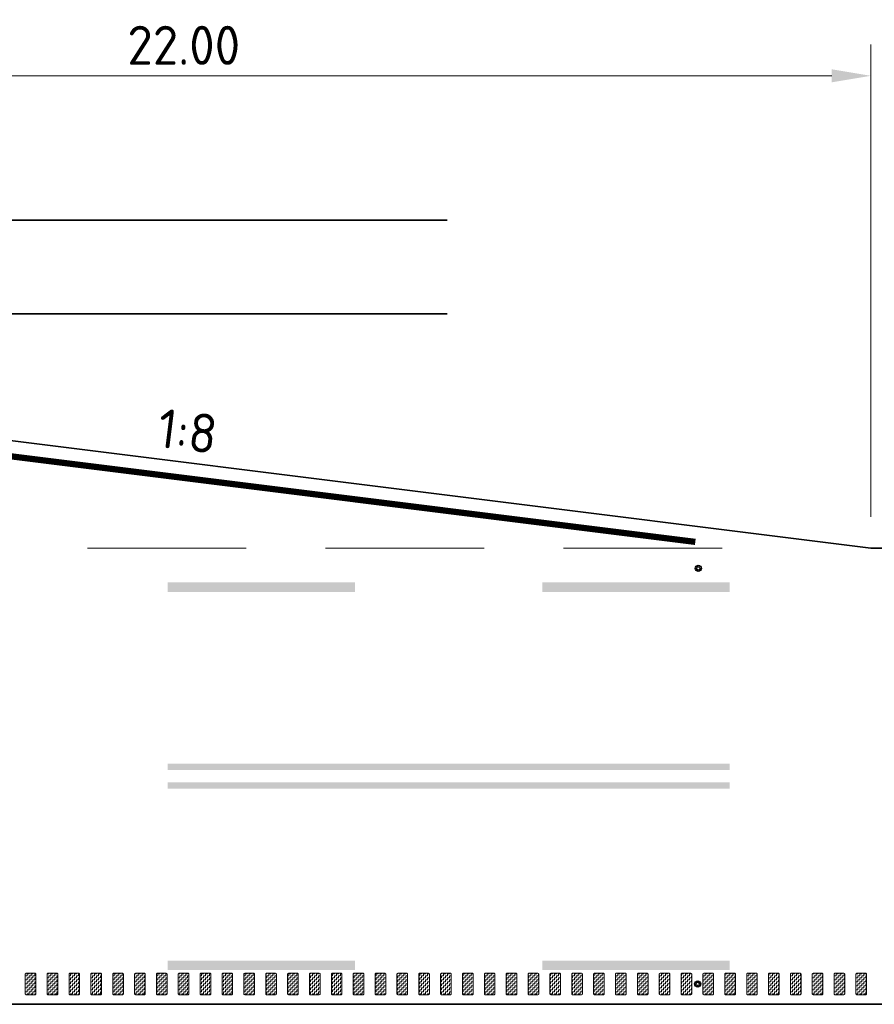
# Model space of a CAD drawing. Header units: metres. Extents: x -699 to 2316, y -1199 to 781.
# Tile 493 of 593: x 955 to 968, y -190 to -174. Entities that reach past the tile are written whole.
import ezdxf
from ezdxf.enums import TextEntityAlignment as Align

# ---------------------------------------------------------------- set-up
doc = ezdxf.new("R2010")
doc.units = ezdxf.units.M
doc.header["$PDMODE"] = 1
for name, pattern in [('HIDDENX2', [19.05, 12.7, -6.35]), ('VW-3-3_STREEP', [6, 3, -3]), ('VW-9-3_STREEP', [12, 9, -3])]:
    doc.linetypes.add(name, pattern=pattern)
for name, color, linetype, lineweight in [('N-WA-IE-MEUBILAIR_WEGMEUBILAIR-S', 7, 'Continuous', 25), ('N-WA-VW-MARKERING_DYNAMISCH-G', 7, 'Continuous', 35), ('N-WE-VH-KANTVERHARDING-G', 210, 'Continuous', 35), ('N-WE-VH-VERHARDING_BETON-G', 252, 'Continuous', 35), ('N-WE-VW-MARKERING_LANGS_STREEP_33-G', 7, 'VW-3-3_STREEP', 13), ('N-WE-VW-MARKERING_LANGS_STREEP_93-G', 7, 'VW-9-3_STREEP', 13), ('N-WE-VW-MARKERING_LANGS_STREEP_DOORGETROKKEN-G', 7, 'Continuous', 13), ('X-XX-AL-M', 7, 'Continuous', 18), ('X-XX-AL-T25', 7, 'Continuous', 25)]:
    doc.layers.add(name, color=color, linetype=linetype, lineweight=lineweight)
doc.styles.add('NLCS-ISO-M250-T25', font='NLCS-ISO.ttf', dxfattribs={"height": 0.625})
doc.dimstyles.new('NLCS-M250-T25-PIJL_A_L2_H1', dxfattribs={"dimscale": 0.25, "dimtxt": 2.5, "dimasz": 2.5, "dimexe": 2, "dimexo": 2, "dimgap": 0.7, "dimtad": 1, "dimzin": 0, "dimdsep": 46, "dimtxsty": 'NLCS-ISO-M250-T25', "dimcen": 0, "dimdle": 2, "dimclrd": 256, "dimclre": 256, "dimclrt": 256, "dimadec": 1, "dimazin": 0, "dimtfac": 1, "dimtdec": 3, "dimtofl": 0, "dimtmove": 0, "dimatfit": 3, "dimfxl": 2, "dimtfillclr": 256, "dimtolj": 1, "dimtzin": 0, "dimlwd": -1, "dimlwe": -1, "dimarcsym": 0})
pattern_1 = [(180, (0, 0), (-0.03175, -0.03175), [0.03175, -0.03175]), (270, (-0.03175, 0), (0.03175, -0.03175), [0.03175, -0.03175])]

# ---------------------------------------------------------------- blocks, each defined once
blk = doc.blocks.new('*D1666')
at = {"layer": 'Defpoints', "color": 0, "transparency": 16777216}
for p in [(968.232, -174.954), (946.232, -181.911), (968.232, -182.511)]:
    blk.add_point(p, dxfattribs=at)
at = {"layer": 'X-XX-AL-M', "transparency": 16777216}
for p, q in [((946.232, -181.411), (946.232, -174.454)), ((968.232, -182.011), (968.232, -174.454)), ((946.857, -174.954), (967.607, -174.954))]:
    blk.add_line(p, q, dxfattribs=at)
for points in [[(946.857, -174.85), (946.857, -175.058), (946.232, -174.954)], [(967.607, -174.85), (967.607, -175.058), (968.232, -174.954)]]:
    blk.add_solid(points, dxfattribs=at)
at = {"layer": 'X-XX-AL-M', "transparency": 16777216, "insert": (957.232, -174.466), "char_height": 0.625, "attachment_point": 5, "style": 'NLCS-ISO-M250-T25'}
blk.add_mtext('\\A1;22.00', dxfattribs=at)
blk = doc.blocks.new('SIE-WEG_GLASBOLREFLECTOR-SO')
for p, q in [((-0.38, 0), (-0.2, 0)), ((-0.14, 0.14), (-0.26, 0.26)), ((0, 0.2), (0, 0.37)), ((0.14, 0.14), (0.27, 0.26)), ((0.2, 0), (0.37, 0)), ((-0.26, -0.27), (-0.14, -0.14)), ((0, -0.38), (0, -0.2)), ((0.27, -0.27), (0.14, -0.14))]:
    blk.add_line(p, q)
for radius in [0.375, 0.2]:
    blk.add_circle((0, 0), radius)
blk = doc.blocks.new('glasbol')
at = {"layer": 'N-WA-IE-MEUBILAIR_WEGMEUBILAIR-S'}
blk.add_blockref('SIE-WEG_GLASBOLREFLECTOR-SO', (0, 0), dxfattribs=at)

msp = doc.modelspace()

# ---------------------------------------------------------------- hatches: boundary and pattern name
at = {"layer": 'N-WA-VW-MARKERING_DYNAMISCH-G', "lineweight": 9}
h = msp.add_hatch(dxfattribs=at)
h.set_pattern_fill('ZIGZAG', color=8, scale=0.01, angle=180, style=0)
h.set_pattern_definition(pattern_1)
edge = h.paths.add_edge_path()
edge.add_line((954.7148, -189.3115), (954.8448, -189.3115))
edge.add_arc((954.8448, -189.3315), 0.02, 0, 90, ccw=False)
edge.add_line((954.8648, -189.3315), (954.8648, -189.6415))
edge.add_arc((954.8448, -189.6415), 0.02, 270, 360, ccw=False)
edge.add_line((954.8448, -189.6615), (954.7148, -189.6615))
edge.add_arc((954.7148, -189.6415), 0.02, 180, 270, ccw=False)
edge.add_line((954.6948, -189.6415), (954.6948, -189.3315))
edge.add_arc((954.7148, -189.3315), 0.02, 90, 180, ccw=False)
h = msp.add_hatch(dxfattribs=at)
h.set_pattern_fill('ZIGZAG', color=8, scale=0.01, angle=180, style=0)
h.set_pattern_definition(pattern_1)
edge = h.paths.add_edge_path()
edge.add_line((955.0648, -189.3115), (955.1948, -189.3115))
edge.add_arc((955.1948, -189.3315), 0.02, 0, 90, ccw=False)
edge.add_line((955.2148, -189.3315), (955.2148, -189.6415))
edge.add_arc((955.1948, -189.6415), 0.02, 270, 360, ccw=False)
edge.add_line((955.1948, -189.6615), (955.0648, -189.6615))
edge.add_arc((955.0648, -189.6415), 0.02, 180, 270, ccw=False)
edge.add_line((955.0448, -189.6415), (955.0448, -189.3315))
edge.add_arc((955.0648, -189.3315), 0.02, 90, 180, ccw=False)
h = msp.add_hatch(dxfattribs=at)
h.set_pattern_fill('ZIGZAG', color=8, scale=0.01, angle=180, style=0)
h.set_pattern_definition(pattern_1)
edge = h.paths.add_edge_path()
edge.add_line((955.4148, -189.3115), (955.5448, -189.3115))
edge.add_arc((955.5448, -189.3315), 0.02, 0, 90, ccw=False)
edge.add_line((955.5648, -189.3315), (955.5648, -189.6415))
edge.add_arc((955.5448, -189.6415), 0.02, 270, 360, ccw=False)
edge.add_line((955.5448, -189.6615), (955.4148, -189.6615))
edge.add_arc((955.4148, -189.6415), 0.02, 180, 270, ccw=False)
edge.add_line((955.3948, -189.6415), (955.3948, -189.3315))
edge.add_arc((955.4148, -189.3315), 0.02, 90, 180, ccw=False)
h = msp.add_hatch(dxfattribs=at)
h.set_pattern_fill('ZIGZAG', color=8, scale=0.01, angle=180, style=0)
h.set_pattern_definition(pattern_1)
edge = h.paths.add_edge_path()
edge.add_line((955.7648, -189.3115), (955.8948, -189.3115))
edge.add_arc((955.8948, -189.3315), 0.02, 0, 90, ccw=False)
edge.add_line((955.9148, -189.3315), (955.9148, -189.6415))
edge.add_arc((955.8948, -189.6415), 0.02, 270, 360, ccw=False)
edge.add_line((955.8948, -189.6615), (955.7648, -189.6615))
edge.add_arc((955.7648, -189.6415), 0.02, 180, 270, ccw=False)
edge.add_line((955.7448, -189.6415), (955.7448, -189.3315))
edge.add_arc((955.7648, -189.3315), 0.02, 90, 180, ccw=False)
h = msp.add_hatch(dxfattribs=at)
h.set_pattern_fill('ZIGZAG', color=8, scale=0.01, angle=180, style=0)
h.set_pattern_definition(pattern_1)
edge = h.paths.add_edge_path()
edge.add_line((956.1148, -189.3115), (956.2448, -189.3115))
edge.add_arc((956.2448, -189.3315), 0.02, 0, 90, ccw=False)
edge.add_line((956.2648, -189.3315), (956.2648, -189.6415))
edge.add_arc((956.2448, -189.6415), 0.02, 270, 360, ccw=False)
edge.add_line((956.2448, -189.6615), (956.1148, -189.6615))
edge.add_arc((956.1148, -189.6415), 0.02, 180, 270, ccw=False)
edge.add_line((956.0948, -189.6415), (956.0948, -189.3315))
edge.add_arc((956.1148, -189.3315), 0.02, 90, 180, ccw=False)
h = msp.add_hatch(dxfattribs=at)
h.set_pattern_fill('ZIGZAG', color=8, scale=0.01, angle=180, style=0)
h.set_pattern_definition(pattern_1)
edge = h.paths.add_edge_path()
edge.add_line((956.4648, -189.3115), (956.5948, -189.3115))
edge.add_arc((956.5948, -189.3315), 0.02, 0, 90, ccw=False)
edge.add_line((956.6148, -189.3315), (956.6148, -189.6415))
edge.add_arc((956.5948, -189.6415), 0.02, 270, 360, ccw=False)
edge.add_line((956.5948, -189.6615), (956.4648, -189.6615))
edge.add_arc((956.4648, -189.6415), 0.02, 180, 270, ccw=False)
edge.add_line((956.4448, -189.6415), (956.4448, -189.3315))
edge.add_arc((956.4648, -189.3315), 0.02, 90, 180, ccw=False)
h = msp.add_hatch(dxfattribs=at)
h.set_pattern_fill('ZIGZAG', color=8, scale=0.01, angle=180, style=0)
h.set_pattern_definition(pattern_1)
edge = h.paths.add_edge_path()
edge.add_line((956.8148, -189.3115), (956.9448, -189.3115))
edge.add_arc((956.9448, -189.3315), 0.02, 0, 90, ccw=False)
edge.add_line((956.9648, -189.3315), (956.9648, -189.6415))
edge.add_arc((956.9448, -189.6415), 0.02, 270, 360, ccw=False)
edge.add_line((956.9448, -189.6615), (956.8148, -189.6615))
edge.add_arc((956.8148, -189.6415), 0.02, 180, 270, ccw=False)
edge.add_line((956.7948, -189.6415), (956.7948, -189.3315))
edge.add_arc((956.8148, -189.3315), 0.02, 90, 180, ccw=False)
h = msp.add_hatch(dxfattribs=at)
h.set_pattern_fill('ZIGZAG', color=8, scale=0.01, angle=180, style=0)
h.set_pattern_definition(pattern_1)
edge = h.paths.add_edge_path()
edge.add_line((957.1648, -189.3115), (957.2948, -189.3115))
edge.add_arc((957.2948, -189.3315), 0.02, 0, 90, ccw=False)
edge.add_line((957.3148, -189.3315), (957.3148, -189.6415))
edge.add_arc((957.2948, -189.6415), 0.02, 270, 360, ccw=False)
edge.add_line((957.2948, -189.6615), (957.1648, -189.6615))
edge.add_arc((957.1648, -189.6415), 0.02, 180, 270, ccw=False)
edge.add_line((957.1448, -189.6415), (957.1448, -189.3315))
edge.add_arc((957.1648, -189.3315), 0.02, 90, 180, ccw=False)
h = msp.add_hatch(dxfattribs=at)
h.set_pattern_fill('ZIGZAG', color=8, scale=0.01, angle=180, style=0)
h.set_pattern_definition(pattern_1)
edge = h.paths.add_edge_path()
edge.add_line((957.5148, -189.3115), (957.6448, -189.3115))
edge.add_arc((957.6448, -189.3315), 0.02, 0, 90, ccw=False)
edge.add_line((957.6648, -189.3315), (957.6648, -189.6415))
edge.add_arc((957.6448, -189.6415), 0.02, 270, 360, ccw=False)
edge.add_line((957.6448, -189.6615), (957.5148, -189.6615))
edge.add_arc((957.5148, -189.6415), 0.02, 180, 270, ccw=False)
edge.add_line((957.4948, -189.6415), (957.4948, -189.3315))
edge.add_arc((957.5148, -189.3315), 0.02, 90, 180, ccw=False)
h = msp.add_hatch(dxfattribs=at)
h.set_pattern_fill('ZIGZAG', color=8, scale=0.01, angle=180, style=0)
h.set_pattern_definition(pattern_1)
edge = h.paths.add_edge_path()
edge.add_line((957.8648, -189.3115), (957.9948, -189.3115))
edge.add_arc((957.9948, -189.3315), 0.02, 0, 90, ccw=False)
edge.add_line((958.0148, -189.3315), (958.0148, -189.6415))
edge.add_arc((957.9948, -189.6415), 0.02, 270, 360, ccw=False)
edge.add_line((957.9948, -189.6615), (957.8648, -189.6615))
edge.add_arc((957.8648, -189.6415), 0.02, 180, 270, ccw=False)
edge.add_line((957.8448, -189.6415), (957.8448, -189.3315))
edge.add_arc((957.8648, -189.3315), 0.02, 90, 180, ccw=False)
h = msp.add_hatch(dxfattribs=at)
h.set_pattern_fill('ZIGZAG', color=8, scale=0.01, angle=180, style=0)
h.set_pattern_definition(pattern_1)
edge = h.paths.add_edge_path()
edge.add_line((958.2148, -189.3115), (958.3448, -189.3115))
edge.add_arc((958.3448, -189.3315), 0.02, 0, 90, ccw=False)
edge.add_line((958.3648, -189.3315), (958.3648, -189.6415))
edge.add_arc((958.3448, -189.6415), 0.02, 270, 360, ccw=False)
edge.add_line((958.3448, -189.6615), (958.2148, -189.6615))
edge.add_arc((958.2148, -189.6415), 0.02, 180, 270, ccw=False)
edge.add_line((958.1948, -189.6415), (958.1948, -189.3315))
edge.add_arc((958.2148, -189.3315), 0.02, 90, 180, ccw=False)
h = msp.add_hatch(dxfattribs=at)
h.set_pattern_fill('ZIGZAG', color=8, scale=0.01, angle=180, style=0)
h.set_pattern_definition(pattern_1)
edge = h.paths.add_edge_path()
edge.add_line((958.5648, -189.3115), (958.6948, -189.3115))
edge.add_arc((958.6948, -189.3315), 0.02, 0, 90, ccw=False)
edge.add_line((958.7148, -189.3315), (958.7148, -189.6415))
edge.add_arc((958.6948, -189.6415), 0.02, 270, 360, ccw=False)
edge.add_line((958.6948, -189.6615), (958.5648, -189.6615))
edge.add_arc((958.5648, -189.6415), 0.02, 180, 270, ccw=False)
edge.add_line((958.5448, -189.6415), (958.5448, -189.3315))
edge.add_arc((958.5648, -189.3315), 0.02, 90, 180, ccw=False)
h = msp.add_hatch(dxfattribs=at)
h.set_pattern_fill('ZIGZAG', color=8, scale=0.01, angle=180, style=0)
h.set_pattern_definition(pattern_1)
edge = h.paths.add_edge_path()
edge.add_line((958.9148, -189.3115), (959.0448, -189.3115))
edge.add_arc((959.0448, -189.3315), 0.02, 0, 90, ccw=False)
edge.add_line((959.0648, -189.3315), (959.0648, -189.6415))
edge.add_arc((959.0448, -189.6415), 0.02, 270, 360, ccw=False)
edge.add_line((959.0448, -189.6615), (958.9148, -189.6615))
edge.add_arc((958.9148, -189.6415), 0.02, 180, 270, ccw=False)
edge.add_line((958.8948, -189.6415), (958.8948, -189.3315))
edge.add_arc((958.9148, -189.3315), 0.02, 90, 180, ccw=False)
h = msp.add_hatch(dxfattribs=at)
h.set_pattern_fill('ZIGZAG', color=8, scale=0.01, angle=180, style=0)
h.set_pattern_definition(pattern_1)
edge = h.paths.add_edge_path()
edge.add_line((959.2648, -189.3115), (959.3948, -189.3115))
edge.add_arc((959.3948, -189.3315), 0.02, 0, 90, ccw=False)
edge.add_line((959.4148, -189.3315), (959.4148, -189.6415))
edge.add_arc((959.3948, -189.6415), 0.02, 270, 360, ccw=False)
edge.add_line((959.3948, -189.6615), (959.2648, -189.6615))
edge.add_arc((959.2648, -189.6415), 0.02, 180, 270, ccw=False)
edge.add_line((959.2448, -189.6415), (959.2448, -189.3315))
edge.add_arc((959.2648, -189.3315), 0.02, 90, 180, ccw=False)
h = msp.add_hatch(dxfattribs=at)
h.set_pattern_fill('ZIGZAG', color=8, scale=0.01, angle=180, style=0)
h.set_pattern_definition(pattern_1)
edge = h.paths.add_edge_path()
edge.add_line((959.6148, -189.3115), (959.7448, -189.3115))
edge.add_arc((959.7448, -189.3315), 0.02, 0, 90, ccw=False)
edge.add_line((959.7648, -189.3315), (959.7648, -189.6415))
edge.add_arc((959.7448, -189.6415), 0.02, 270, 360, ccw=False)
edge.add_line((959.7448, -189.6615), (959.6148, -189.6615))
edge.add_arc((959.6148, -189.6415), 0.02, 180, 270, ccw=False)
edge.add_line((959.5948, -189.6415), (959.5948, -189.3315))
edge.add_arc((959.6148, -189.3315), 0.02, 90, 180, ccw=False)
h = msp.add_hatch(dxfattribs=at)
h.set_pattern_fill('ZIGZAG', color=8, scale=0.01, angle=180, style=0)
h.set_pattern_definition(pattern_1)
edge = h.paths.add_edge_path()
edge.add_line((959.9648, -189.3115), (960.0948, -189.3115))
edge.add_arc((960.0948, -189.3315), 0.02, 0, 90, ccw=False)
edge.add_line((960.1148, -189.3315), (960.1148, -189.6415))
edge.add_arc((960.0948, -189.6415), 0.02, 270, 360, ccw=False)
edge.add_line((960.0948, -189.6615), (959.9648, -189.6615))
edge.add_arc((959.9648, -189.6415), 0.02, 180, 270, ccw=False)
edge.add_line((959.9448, -189.6415), (959.9448, -189.3315))
edge.add_arc((959.9648, -189.3315), 0.02, 90, 180, ccw=False)
h = msp.add_hatch(dxfattribs=at)
h.set_pattern_fill('ZIGZAG', color=8, scale=0.01, angle=180, style=0)
h.set_pattern_definition(pattern_1)
edge = h.paths.add_edge_path()
edge.add_line((960.3148, -189.3115), (960.4448, -189.3115))
edge.add_arc((960.4448, -189.3315), 0.02, 0, 90, ccw=False)
edge.add_line((960.4648, -189.3315), (960.4648, -189.6415))
edge.add_arc((960.4448, -189.6415), 0.02, 270, 360, ccw=False)
edge.add_line((960.4448, -189.6615), (960.3148, -189.6615))
edge.add_arc((960.3148, -189.6415), 0.02, 180, 270, ccw=False)
edge.add_line((960.2948, -189.6415), (960.2948, -189.3315))
edge.add_arc((960.3148, -189.3315), 0.02, 90, 180, ccw=False)
h = msp.add_hatch(dxfattribs=at)
h.set_pattern_fill('ZIGZAG', color=8, scale=0.01, angle=180, style=0)
h.set_pattern_definition(pattern_1)
edge = h.paths.add_edge_path()
edge.add_line((960.6648, -189.3115), (960.7948, -189.3115))
edge.add_arc((960.7948, -189.3315), 0.02, 0, 90, ccw=False)
edge.add_line((960.8148, -189.3315), (960.8148, -189.6415))
edge.add_arc((960.7948, -189.6415), 0.02, 270, 360, ccw=False)
edge.add_line((960.7948, -189.6615), (960.6648, -189.6615))
edge.add_arc((960.6648, -189.6415), 0.02, 180, 270, ccw=False)
edge.add_line((960.6448, -189.6415), (960.6448, -189.3315))
edge.add_arc((960.6648, -189.3315), 0.02, 90, 180, ccw=False)
h = msp.add_hatch(dxfattribs=at)
h.set_pattern_fill('ZIGZAG', color=8, scale=0.01, angle=180, style=0)
h.set_pattern_definition(pattern_1)
edge = h.paths.add_edge_path()
edge.add_line((961.0148, -189.3115), (961.1448, -189.3115))
edge.add_arc((961.1448, -189.3315), 0.02, 0, 90, ccw=False)
edge.add_line((961.1648, -189.3315), (961.1648, -189.6415))
edge.add_arc((961.1448, -189.6415), 0.02, 270, 360, ccw=False)
edge.add_line((961.1448, -189.6615), (961.0148, -189.6615))
edge.add_arc((961.0148, -189.6415), 0.02, 180, 270, ccw=False)
edge.add_line((960.9948, -189.6415), (960.9948, -189.3315))
edge.add_arc((961.0148, -189.3315), 0.02, 90, 180, ccw=False)
h = msp.add_hatch(dxfattribs=at)
h.set_pattern_fill('ZIGZAG', color=8, scale=0.01, angle=180, style=0)
h.set_pattern_definition(pattern_1)
edge = h.paths.add_edge_path()
edge.add_line((961.3648, -189.3115), (961.4948, -189.3115))
edge.add_arc((961.4948, -189.3315), 0.02, 0, 90, ccw=False)
edge.add_line((961.5148, -189.3315), (961.5148, -189.6415))
edge.add_arc((961.4948, -189.6415), 0.02, 270, 360, ccw=False)
edge.add_line((961.4948, -189.6615), (961.3648, -189.6615))
edge.add_arc((961.3648, -189.6415), 0.02, 180, 270, ccw=False)
edge.add_line((961.3448, -189.6415), (961.3448, -189.3315))
edge.add_arc((961.3648, -189.3315), 0.02, 90, 180, ccw=False)
h = msp.add_hatch(dxfattribs=at)
h.set_pattern_fill('ZIGZAG', color=8, scale=0.01, angle=180, style=0)
h.set_pattern_definition(pattern_1)
edge = h.paths.add_edge_path()
edge.add_line((961.7148, -189.3115), (961.8448, -189.3115))
edge.add_arc((961.8448, -189.3315), 0.02, 0, 90, ccw=False)
edge.add_line((961.8648, -189.3315), (961.8648, -189.6415))
edge.add_arc((961.8448, -189.6415), 0.02, 270, 360, ccw=False)
edge.add_line((961.8448, -189.6615), (961.7148, -189.6615))
edge.add_arc((961.7148, -189.6415), 0.02, 180, 270, ccw=False)
edge.add_line((961.6948, -189.6415), (961.6948, -189.3315))
edge.add_arc((961.7148, -189.3315), 0.02, 90, 180, ccw=False)
h = msp.add_hatch(dxfattribs=at)
h.set_pattern_fill('ZIGZAG', color=8, scale=0.01, angle=180, style=0)
h.set_pattern_definition(pattern_1)
edge = h.paths.add_edge_path()
edge.add_line((962.0648, -189.3115), (962.1948, -189.3115))
edge.add_arc((962.1948, -189.3315), 0.02, 0, 90, ccw=False)
edge.add_line((962.2148, -189.3315), (962.2148, -189.6415))
edge.add_arc((962.1948, -189.6415), 0.02, 270, 360, ccw=False)
edge.add_line((962.1948, -189.6615), (962.0648, -189.6615))
edge.add_arc((962.0648, -189.6415), 0.02, 180, 270, ccw=False)
edge.add_line((962.0448, -189.6415), (962.0448, -189.3315))
edge.add_arc((962.0648, -189.3315), 0.02, 90, 180, ccw=False)
h = msp.add_hatch(dxfattribs=at)
h.set_pattern_fill('ZIGZAG', color=8, scale=0.01, angle=180, style=0)
h.set_pattern_definition(pattern_1)
edge = h.paths.add_edge_path()
edge.add_line((962.4148, -189.3115), (962.5448, -189.3115))
edge.add_arc((962.5448, -189.3315), 0.02, 0, 90, ccw=False)
edge.add_line((962.5648, -189.3315), (962.5648, -189.6415))
edge.add_arc((962.5448, -189.6415), 0.02, 270, 360, ccw=False)
edge.add_line((962.5448, -189.6615), (962.4148, -189.6615))
edge.add_arc((962.4148, -189.6415), 0.02, 180, 270, ccw=False)
edge.add_line((962.3948, -189.6415), (962.3948, -189.3315))
edge.add_arc((962.4148, -189.3315), 0.02, 90, 180, ccw=False)
h = msp.add_hatch(dxfattribs=at)
h.set_pattern_fill('ZIGZAG', color=8, scale=0.01, angle=180, style=0)
h.set_pattern_definition(pattern_1)
edge = h.paths.add_edge_path()
edge.add_line((962.7648, -189.3115), (962.8948, -189.3115))
edge.add_arc((962.8948, -189.3315), 0.02, 0, 90, ccw=False)
edge.add_line((962.9148, -189.3315), (962.9148, -189.6415))
edge.add_arc((962.8948, -189.6415), 0.02, 270, 360, ccw=False)
edge.add_line((962.8948, -189.6615), (962.7648, -189.6615))
edge.add_arc((962.7648, -189.6415), 0.02, 180, 270, ccw=False)
edge.add_line((962.7448, -189.6415), (962.7448, -189.3315))
edge.add_arc((962.7648, -189.3315), 0.02, 90, 180, ccw=False)
h = msp.add_hatch(dxfattribs=at)
h.set_pattern_fill('ZIGZAG', color=8, scale=0.01, angle=180, style=0)
h.set_pattern_definition(pattern_1)
edge = h.paths.add_edge_path()
edge.add_line((963.1148, -189.3115), (963.2448, -189.3115))
edge.add_arc((963.2448, -189.3315), 0.02, 0, 90, ccw=False)
edge.add_line((963.2648, -189.3315), (963.2648, -189.6415))
edge.add_arc((963.2448, -189.6415), 0.02, 270, 360, ccw=False)
edge.add_line((963.2448, -189.6615), (963.1148, -189.6615))
edge.add_arc((963.1148, -189.6415), 0.02, 180, 270, ccw=False)
edge.add_line((963.0948, -189.6415), (963.0948, -189.3315))
edge.add_arc((963.1148, -189.3315), 0.02, 90, 180, ccw=False)
h = msp.add_hatch(dxfattribs=at)
h.set_pattern_fill('ZIGZAG', color=8, scale=0.01, angle=180, style=0)
h.set_pattern_definition(pattern_1)
edge = h.paths.add_edge_path()
edge.add_line((963.4648, -189.3115), (963.5948, -189.3115))
edge.add_arc((963.5948, -189.3315), 0.02, 0, 90, ccw=False)
edge.add_line((963.6148, -189.3315), (963.6148, -189.6415))
edge.add_arc((963.5948, -189.6415), 0.02, 270, 360, ccw=False)
edge.add_line((963.5948, -189.6615), (963.4648, -189.6615))
edge.add_arc((963.4648, -189.6415), 0.02, 180, 270, ccw=False)
edge.add_line((963.4448, -189.6415), (963.4448, -189.3315))
edge.add_arc((963.4648, -189.3315), 0.02, 90, 180, ccw=False)
h = msp.add_hatch(dxfattribs=at)
h.set_pattern_fill('ZIGZAG', color=8, scale=0.01, angle=180, style=0)
h.set_pattern_definition(pattern_1)
edge = h.paths.add_edge_path()
edge.add_line((963.8148, -189.3115), (963.9448, -189.3115))
edge.add_arc((963.9448, -189.3315), 0.02, 0, 90, ccw=False)
edge.add_line((963.9648, -189.3315), (963.9648, -189.6415))
edge.add_arc((963.9448, -189.6415), 0.02, 270, 360, ccw=False)
edge.add_line((963.9448, -189.6615), (963.8148, -189.6615))
edge.add_arc((963.8148, -189.6415), 0.02, 180, 270, ccw=False)
edge.add_line((963.7948, -189.6415), (963.7948, -189.3315))
edge.add_arc((963.8148, -189.3315), 0.02, 90, 180, ccw=False)
h = msp.add_hatch(dxfattribs=at)
h.set_pattern_fill('ZIGZAG', color=8, scale=0.01, angle=180, style=0)
h.set_pattern_definition(pattern_1)
edge = h.paths.add_edge_path()
edge.add_line((964.1648, -189.3115), (964.2948, -189.3115))
edge.add_arc((964.2948, -189.3315), 0.02, 0, 90, ccw=False)
edge.add_line((964.3148, -189.3315), (964.3148, -189.6415))
edge.add_arc((964.2948, -189.6415), 0.02, 270, 360, ccw=False)
edge.add_line((964.2948, -189.6615), (964.1648, -189.6615))
edge.add_arc((964.1648, -189.6415), 0.02, 180, 270, ccw=False)
edge.add_line((964.1448, -189.6415), (964.1448, -189.3315))
edge.add_arc((964.1648, -189.3315), 0.02, 90, 180, ccw=False)
h = msp.add_hatch(dxfattribs=at)
h.set_pattern_fill('ZIGZAG', color=8, scale=0.01, angle=180, style=0)
h.set_pattern_definition(pattern_1)
edge = h.paths.add_edge_path()
edge.add_line((964.5148, -189.3115), (964.6448, -189.3115))
edge.add_arc((964.6448, -189.3315), 0.02, 0, 90, ccw=False)
edge.add_line((964.6648, -189.3315), (964.6648, -189.6415))
edge.add_arc((964.6448, -189.6415), 0.02, 270, 360, ccw=False)
edge.add_line((964.6448, -189.6615), (964.5148, -189.6615))
edge.add_arc((964.5148, -189.6415), 0.02, 180, 270, ccw=False)
edge.add_line((964.4948, -189.6415), (964.4948, -189.3315))
edge.add_arc((964.5148, -189.3315), 0.02, 90, 180, ccw=False)
h = msp.add_hatch(dxfattribs=at)
h.set_pattern_fill('ZIGZAG', color=8, scale=0.01, angle=180, style=0)
h.set_pattern_definition(pattern_1)
edge = h.paths.add_edge_path()
edge.add_line((964.8648, -189.3115), (964.9948, -189.3115))
edge.add_arc((964.9948, -189.3315), 0.02, 0, 90, ccw=False)
edge.add_line((965.0148, -189.3315), (965.0148, -189.6415))
edge.add_arc((964.9948, -189.6415), 0.02, 270, 360, ccw=False)
edge.add_line((964.9948, -189.6615), (964.8648, -189.6615))
edge.add_arc((964.8648, -189.6415), 0.02, 180, 270, ccw=False)
edge.add_line((964.8448, -189.6415), (964.8448, -189.3315))
edge.add_arc((964.8648, -189.3315), 0.02, 90, 180, ccw=False)
h = msp.add_hatch(dxfattribs=at)
h.set_pattern_fill('ZIGZAG', color=8, scale=0.01, angle=180, style=0)
h.set_pattern_definition(pattern_1)
edge = h.paths.add_edge_path()
edge.add_line((965.2148, -189.3115), (965.3448, -189.3115))
edge.add_arc((965.3448, -189.3315), 0.02, 0, 90, ccw=False)
edge.add_line((965.3648, -189.3315), (965.3648, -189.6415))
edge.add_arc((965.3448, -189.6415), 0.02, 270, 360, ccw=False)
edge.add_line((965.3448, -189.6615), (965.2148, -189.6615))
edge.add_arc((965.2148, -189.6415), 0.02, 180, 270, ccw=False)
edge.add_line((965.1948, -189.6415), (965.1948, -189.3315))
edge.add_arc((965.2148, -189.3315), 0.02, 90, 180, ccw=False)
h = msp.add_hatch(dxfattribs=at)
h.set_pattern_fill('ZIGZAG', color=8, scale=0.01, angle=180, style=0)
h.set_pattern_definition(pattern_1)
edge = h.paths.add_edge_path()
edge.add_line((965.5648, -189.3115), (965.6948, -189.3115))
edge.add_arc((965.6948, -189.3315), 0.02, 0, 90, ccw=False)
edge.add_line((965.7148, -189.3315), (965.7148, -189.6415))
edge.add_arc((965.6948, -189.6415), 0.02, 270, 360, ccw=False)
edge.add_line((965.6948, -189.6615), (965.5648, -189.6615))
edge.add_arc((965.5648, -189.6415), 0.02, 180, 270, ccw=False)
edge.add_line((965.5448, -189.6415), (965.5448, -189.3315))
edge.add_arc((965.5648, -189.3315), 0.02, 90, 180, ccw=False)
h = msp.add_hatch(dxfattribs=at)
h.set_pattern_fill('ZIGZAG', color=8, scale=0.01, angle=180, style=0)
h.set_pattern_definition(pattern_1)
edge = h.paths.add_edge_path()
edge.add_line((965.9148, -189.3115), (966.0448, -189.3115))
edge.add_arc((966.0448, -189.3315), 0.02, 0, 90, ccw=False)
edge.add_line((966.0648, -189.3315), (966.0648, -189.6415))
edge.add_arc((966.0448, -189.6415), 0.02, 270, 360, ccw=False)
edge.add_line((966.0448, -189.6615), (965.9148, -189.6615))
edge.add_arc((965.9148, -189.6415), 0.02, 180, 270, ccw=False)
edge.add_line((965.8948, -189.6415), (965.8948, -189.3315))
edge.add_arc((965.9148, -189.3315), 0.02, 90, 180, ccw=False)
h = msp.add_hatch(dxfattribs=at)
h.set_pattern_fill('ZIGZAG', color=8, scale=0.01, angle=180, style=0)
h.set_pattern_definition(pattern_1)
edge = h.paths.add_edge_path()
edge.add_line((966.2648, -189.3115), (966.3948, -189.3115))
edge.add_arc((966.3948, -189.3315), 0.02, 0, 90, ccw=False)
edge.add_line((966.4148, -189.3315), (966.4148, -189.6415))
edge.add_arc((966.3948, -189.6415), 0.02, 270, 360, ccw=False)
edge.add_line((966.3948, -189.6615), (966.2648, -189.6615))
edge.add_arc((966.2648, -189.6415), 0.02, 180, 270, ccw=False)
edge.add_line((966.2448, -189.6415), (966.2448, -189.3315))
edge.add_arc((966.2648, -189.3315), 0.02, 90, 180, ccw=False)
h = msp.add_hatch(dxfattribs=at)
h.set_pattern_fill('ZIGZAG', color=8, scale=0.01, angle=180, style=0)
h.set_pattern_definition(pattern_1)
edge = h.paths.add_edge_path()
edge.add_line((966.6148, -189.3115), (966.7448, -189.3115))
edge.add_arc((966.7448, -189.3315), 0.02, 0, 90, ccw=False)
edge.add_line((966.7648, -189.3315), (966.7648, -189.6415))
edge.add_arc((966.7448, -189.6415), 0.02, 270, 360, ccw=False)
edge.add_line((966.7448, -189.6615), (966.6148, -189.6615))
edge.add_arc((966.6148, -189.6415), 0.02, 180, 270, ccw=False)
edge.add_line((966.5948, -189.6415), (966.5948, -189.3315))
edge.add_arc((966.6148, -189.3315), 0.02, 90, 180, ccw=False)
h = msp.add_hatch(dxfattribs=at)
h.set_pattern_fill('ZIGZAG', color=8, scale=0.01, angle=180, style=0)
h.set_pattern_definition(pattern_1)
edge = h.paths.add_edge_path()
edge.add_line((966.9648, -189.3115), (967.0948, -189.3115))
edge.add_arc((967.0948, -189.3315), 0.02, 0, 90, ccw=False)
edge.add_line((967.1148, -189.3315), (967.1148, -189.6415))
edge.add_arc((967.0948, -189.6415), 0.02, 270, 360, ccw=False)
edge.add_line((967.0948, -189.6615), (966.9648, -189.6615))
edge.add_arc((966.9648, -189.6415), 0.02, 180, 270, ccw=False)
edge.add_line((966.9448, -189.6415), (966.9448, -189.3315))
edge.add_arc((966.9648, -189.3315), 0.02, 90, 180, ccw=False)
h = msp.add_hatch(dxfattribs=at)
h.set_pattern_fill('ZIGZAG', color=8, scale=0.01, angle=180, style=0)
h.set_pattern_definition(pattern_1)
edge = h.paths.add_edge_path()
edge.add_line((967.3148, -189.3115), (967.4448, -189.3115))
edge.add_arc((967.4448, -189.3315), 0.02, 0, 90, ccw=False)
edge.add_line((967.4648, -189.3315), (967.4648, -189.6415))
edge.add_arc((967.4448, -189.6415), 0.02, 270, 360, ccw=False)
edge.add_line((967.4448, -189.6615), (967.3148, -189.6615))
edge.add_arc((967.3148, -189.6415), 0.02, 180, 270, ccw=False)
edge.add_line((967.2948, -189.6415), (967.2948, -189.3315))
edge.add_arc((967.3148, -189.3315), 0.02, 90, 180, ccw=False)
h = msp.add_hatch(dxfattribs=at)
h.set_pattern_fill('ZIGZAG', color=8, scale=0.01, angle=180, style=0)
h.set_pattern_definition(pattern_1)
edge = h.paths.add_edge_path()
edge.add_line((967.6648, -189.3115), (967.7948, -189.3115))
edge.add_arc((967.7948, -189.3315), 0.02, 0, 90, ccw=False)
edge.add_line((967.8148, -189.3315), (967.8148, -189.6415))
edge.add_arc((967.7948, -189.6415), 0.02, 270, 360, ccw=False)
edge.add_line((967.7948, -189.6615), (967.6648, -189.6615))
edge.add_arc((967.6648, -189.6415), 0.02, 180, 270, ccw=False)
edge.add_line((967.6448, -189.6415), (967.6448, -189.3315))
edge.add_arc((967.6648, -189.3315), 0.02, 90, 180, ccw=False)
h = msp.add_hatch(dxfattribs=at)
h.set_pattern_fill('ZIGZAG', color=8, scale=0.01, angle=180, style=0)
h.set_pattern_definition(pattern_1)
edge = h.paths.add_edge_path()
edge.add_line((968.0148, -189.3115), (968.1448, -189.3115))
edge.add_arc((968.1448, -189.3315), 0.02, 0, 90, ccw=False)
edge.add_line((968.1648, -189.3315), (968.1648, -189.6415))
edge.add_arc((968.1448, -189.6415), 0.02, 270, 360, ccw=False)
edge.add_line((968.1448, -189.6615), (968.0148, -189.6615))
edge.add_arc((968.0148, -189.6415), 0.02, 180, 270, ccw=False)
edge.add_line((967.9948, -189.6415), (967.9948, -189.3315))
edge.add_arc((968.0148, -189.3315), 0.02, 90, 180, ccw=False)

# ---------------------------------------------------------------- linework, layer by layer
at = {"layer": 'N-WA-VW-MARKERING_DYNAMISCH-G', "color": 8, "lineweight": 9}
for points in [[(954.7148, -189.3115), (954.8448, -189.3115, -0.4142136), (954.8648, -189.3315), (954.8648, -189.6415, -0.4142136), (954.8448, -189.6615), (954.7148, -189.6615, -0.4142136), (954.6948, -189.6415), (954.6948, -189.3315, -0.4142136)], [(955.0648, -189.3115), (955.1948, -189.3115, -0.4142136), (955.2148, -189.3315), (955.2148, -189.6415, -0.4142136), (955.1948, -189.6615), (955.0648, -189.6615, -0.4142136), (955.0448, -189.6415), (955.0448, -189.3315, -0.4142136)], [(955.4148, -189.3115), (955.5448, -189.3115, -0.4142136), (955.5648, -189.3315), (955.5648, -189.6415, -0.4142136), (955.5448, -189.6615), (955.4148, -189.6615, -0.4142136), (955.3948, -189.6415), (955.3948, -189.3315, -0.4142136)], [(955.7648, -189.3115), (955.8948, -189.3115, -0.4142136), (955.9148, -189.3315), (955.9148, -189.6415, -0.4142136), (955.8948, -189.6615), (955.7648, -189.6615, -0.4142136), (955.7448, -189.6415), (955.7448, -189.3315, -0.4142136)], [(956.1148, -189.3115), (956.2448, -189.3115, -0.4142136), (956.2648, -189.3315), (956.2648, -189.6415, -0.4142136), (956.2448, -189.6615), (956.1148, -189.6615, -0.4142136), (956.0948, -189.6415), (956.0948, -189.3315, -0.4142136)], [(956.4648, -189.3115), (956.5948, -189.3115, -0.4142136), (956.6148, -189.3315), (956.6148, -189.6415, -0.4142136), (956.5948, -189.6615), (956.4648, -189.6615, -0.4142136), (956.4448, -189.6415), (956.4448, -189.3315, -0.4142136)], [(956.8148, -189.3115), (956.9448, -189.3115, -0.4142136), (956.9648, -189.3315), (956.9648, -189.6415, -0.4142136), (956.9448, -189.6615), (956.8148, -189.6615, -0.4142136), (956.7948, -189.6415), (956.7948, -189.3315, -0.4142136)], [(957.1648, -189.3115), (957.2948, -189.3115, -0.4142136), (957.3148, -189.3315), (957.3148, -189.6415, -0.4142136), (957.2948, -189.6615), (957.1648, -189.6615, -0.4142136), (957.1448, -189.6415), (957.1448, -189.3315, -0.4142136)], [(957.5148, -189.3115), (957.6448, -189.3115, -0.4142136), (957.6648, -189.3315), (957.6648, -189.6415, -0.4142136), (957.6448, -189.6615), (957.5148, -189.6615, -0.4142136), (957.4948, -189.6415), (957.4948, -189.3315, -0.4142136)], [(957.8648, -189.3115), (957.9948, -189.3115, -0.4142136), (958.0148, -189.3315), (958.0148, -189.6415, -0.4142136), (957.9948, -189.6615), (957.8648, -189.6615, -0.4142136), (957.8448, -189.6415), (957.8448, -189.3315, -0.4142136)], [(958.2148, -189.3115), (958.3448, -189.3115, -0.4142136), (958.3648, -189.3315), (958.3648, -189.6415, -0.4142136), (958.3448, -189.6615), (958.2148, -189.6615, -0.4142136), (958.1948, -189.6415), (958.1948, -189.3315, -0.4142136)], [(958.5648, -189.3115), (958.6948, -189.3115, -0.4142136), (958.7148, -189.3315), (958.7148, -189.6415, -0.4142136), (958.6948, -189.6615), (958.5648, -189.6615, -0.4142136), (958.5448, -189.6415), (958.5448, -189.3315, -0.4142136)], [(958.9148, -189.3115), (959.0448, -189.3115, -0.4142136), (959.0648, -189.3315), (959.0648, -189.6415, -0.4142136), (959.0448, -189.6615), (958.9148, -189.6615, -0.4142136), (958.8948, -189.6415), (958.8948, -189.3315, -0.4142136)], [(959.2648, -189.3115), (959.3948, -189.3115, -0.4142136), (959.4148, -189.3315), (959.4148, -189.6415, -0.4142136), (959.3948, -189.6615), (959.2648, -189.6615, -0.4142136), (959.2448, -189.6415), (959.2448, -189.3315, -0.4142136)], [(959.6148, -189.3115), (959.7448, -189.3115, -0.4142136), (959.7648, -189.3315), (959.7648, -189.6415, -0.4142136), (959.7448, -189.6615), (959.6148, -189.6615, -0.4142136), (959.5948, -189.6415), (959.5948, -189.3315, -0.4142136)], [(959.9648, -189.3115), (960.0948, -189.3115, -0.4142136), (960.1148, -189.3315), (960.1148, -189.6415, -0.4142136), (960.0948, -189.6615), (959.9648, -189.6615, -0.4142136), (959.9448, -189.6415), (959.9448, -189.3315, -0.4142136)], [(960.3148, -189.3115), (960.4448, -189.3115, -0.4142136), (960.4648, -189.3315), (960.4648, -189.6415, -0.4142136), (960.4448, -189.6615), (960.3148, -189.6615, -0.4142136), (960.2948, -189.6415), (960.2948, -189.3315, -0.4142136)], [(960.6648, -189.3115), (960.7948, -189.3115, -0.4142136), (960.8148, -189.3315), (960.8148, -189.6415, -0.4142136), (960.7948, -189.6615), (960.6648, -189.6615, -0.4142136), (960.6448, -189.6415), (960.6448, -189.3315, -0.4142136)], [(961.0148, -189.3115), (961.1448, -189.3115, -0.4142136), (961.1648, -189.3315), (961.1648, -189.6415, -0.4142136), (961.1448, -189.6615), (961.0148, -189.6615, -0.4142136), (960.9948, -189.6415), (960.9948, -189.3315, -0.4142136)], [(961.3648, -189.3115), (961.4948, -189.3115, -0.4142136), (961.5148, -189.3315), (961.5148, -189.6415, -0.4142136), (961.4948, -189.6615), (961.3648, -189.6615, -0.4142136), (961.3448, -189.6415), (961.3448, -189.3315, -0.4142136)], [(961.7148, -189.3115), (961.8448, -189.3115, -0.4142136), (961.8648, -189.3315), (961.8648, -189.6415, -0.4142136), (961.8448, -189.6615), (961.7148, -189.6615, -0.4142136), (961.6948, -189.6415), (961.6948, -189.3315, -0.4142136)], [(962.0648, -189.3115), (962.1948, -189.3115, -0.4142136), (962.2148, -189.3315), (962.2148, -189.6415, -0.4142136), (962.1948, -189.6615), (962.0648, -189.6615, -0.4142136), (962.0448, -189.6415), (962.0448, -189.3315, -0.4142136)], [(962.4148, -189.3115), (962.5448, -189.3115, -0.4142136), (962.5648, -189.3315), (962.5648, -189.6415, -0.4142136), (962.5448, -189.6615), (962.4148, -189.6615, -0.4142136), (962.3948, -189.6415), (962.3948, -189.3315, -0.4142136)], [(962.7648, -189.3115), (962.8948, -189.3115, -0.4142136), (962.9148, -189.3315), (962.9148, -189.6415, -0.4142136), (962.8948, -189.6615), (962.7648, -189.6615, -0.4142136), (962.7448, -189.6415), (962.7448, -189.3315, -0.4142136)], [(963.1148, -189.3115), (963.2448, -189.3115, -0.4142136), (963.2648, -189.3315), (963.2648, -189.6415, -0.4142136), (963.2448, -189.6615), (963.1148, -189.6615, -0.4142136), (963.0948, -189.6415), (963.0948, -189.3315, -0.4142136)], [(963.4648, -189.3115), (963.5948, -189.3115, -0.4142136), (963.6148, -189.3315), (963.6148, -189.6415, -0.4142136), (963.5948, -189.6615), (963.4648, -189.6615, -0.4142136), (963.4448, -189.6415), (963.4448, -189.3315, -0.4142136)], [(963.8148, -189.3115), (963.9448, -189.3115, -0.4142136), (963.9648, -189.3315), (963.9648, -189.6415, -0.4142136), (963.9448, -189.6615), (963.8148, -189.6615, -0.4142136), (963.7948, -189.6415), (963.7948, -189.3315, -0.4142136)], [(964.1648, -189.3115), (964.2948, -189.3115, -0.4142136), (964.3148, -189.3315), (964.3148, -189.6415, -0.4142136), (964.2948, -189.6615), (964.1648, -189.6615, -0.4142136), (964.1448, -189.6415), (964.1448, -189.3315, -0.4142136)], [(964.5148, -189.3115), (964.6448, -189.3115, -0.4142136), (964.6648, -189.3315), (964.6648, -189.6415, -0.4142136), (964.6448, -189.6615), (964.5148, -189.6615, -0.4142136), (964.4948, -189.6415), (964.4948, -189.3315, -0.4142136)], [(964.8648, -189.3115), (964.9948, -189.3115, -0.4142136), (965.0148, -189.3315), (965.0148, -189.6415, -0.4142136), (964.9948, -189.6615), (964.8648, -189.6615, -0.4142136), (964.8448, -189.6415), (964.8448, -189.3315, -0.4142136)], [(965.2148, -189.3115), (965.3448, -189.3115, -0.4142136), (965.3648, -189.3315), (965.3648, -189.6415, -0.4142136), (965.3448, -189.6615), (965.2148, -189.6615, -0.4142136), (965.1948, -189.6415), (965.1948, -189.3315, -0.4142136)], [(965.5648, -189.3115), (965.6948, -189.3115, -0.4142136), (965.7148, -189.3315), (965.7148, -189.6415, -0.4142136), (965.6948, -189.6615), (965.5648, -189.6615, -0.4142136), (965.5448, -189.6415), (965.5448, -189.3315, -0.4142136)], [(965.9148, -189.3115), (966.0448, -189.3115, -0.4142136), (966.0648, -189.3315), (966.0648, -189.6415, -0.4142136), (966.0448, -189.6615), (965.9148, -189.6615, -0.4142136), (965.8948, -189.6415), (965.8948, -189.3315, -0.4142136)], [(966.2648, -189.3115), (966.3948, -189.3115, -0.4142136), (966.4148, -189.3315), (966.4148, -189.6415, -0.4142136), (966.3948, -189.6615), (966.2648, -189.6615, -0.4142136), (966.2448, -189.6415), (966.2448, -189.3315, -0.4142136)], [(966.6148, -189.3115), (966.7448, -189.3115, -0.4142136), (966.7648, -189.3315), (966.7648, -189.6415, -0.4142136), (966.7448, -189.6615), (966.6148, -189.6615, -0.4142136), (966.5948, -189.6415), (966.5948, -189.3315, -0.4142136)], [(966.9648, -189.3115), (967.0948, -189.3115, -0.4142136), (967.1148, -189.3315), (967.1148, -189.6415, -0.4142136), (967.0948, -189.6615), (966.9648, -189.6615, -0.4142136), (966.9448, -189.6415), (966.9448, -189.3315, -0.4142136)], [(967.3148, -189.3115), (967.4448, -189.3115, -0.4142136), (967.4648, -189.3315), (967.4648, -189.6415, -0.4142136), (967.4448, -189.6615), (967.3148, -189.6615, -0.4142136), (967.2948, -189.6415), (967.2948, -189.3315, -0.4142136)], [(967.6648, -189.3115), (967.7948, -189.3115, -0.4142136), (967.8148, -189.3315), (967.8148, -189.6415, -0.4142136), (967.7948, -189.6615), (967.6648, -189.6615, -0.4142136), (967.6448, -189.6415), (967.6448, -189.3315, -0.4142136)], [(968.0148, -189.3115), (968.1448, -189.3115, -0.4142136), (968.1648, -189.3315), (968.1648, -189.6415, -0.4142136), (968.1448, -189.6615), (968.0148, -189.6615, -0.4142136), (967.9948, -189.6415), (967.9948, -189.3315, -0.4142136)]]:
    msp.add_lwpolyline(points, format="xyb", close=True, dxfattribs=at)
at = {"layer": 'N-WE-VH-KANTVERHARDING-G'}
for p, q in [((946.2318, -179.7615), (968.2318, -182.5115)), ((968.2318, -182.5115), (978.3951, -182.5115)), ((883.2321, -189.8115), (978.3951, -189.8115))]:
    msp.add_line(p, q, dxfattribs=at)
at = {"layer": 'N-WE-VH-KANTVERHARDING-G', "color": 8, "linetype": 'HIDDENX2', "lineweight": 5, "ltscale": 0.2}
msp.add_line((894.7318, -182.5115), (966.2318, -182.5115), dxfattribs=at)
at = {"layer": 'N-WE-VH-VERHARDING_BETON-G'}
for p, q in [((944.1473, -177.2615), (961.4517, -177.2615)), ((944.2318, -178.7615), (961.4517, -178.7615))]:
    msp.add_line(p, q, dxfattribs=at)
at = {"layer": 'N-WE-VW-MARKERING_LANGS_STREEP_33-G', "color": 253, "linetype": 'Continuous'}
for points in [[(956.9747, -183.0615), (959.9747, -183.0615), (956.9747, -183.2115), (959.9747, -183.2115)], [(962.9747, -183.0615), (965.9747, -183.0615), (962.9747, -183.2115), (965.9747, -183.2115)], [(956.9747, -189.2615), (959.9747, -189.2615), (956.9747, -189.1115), (959.9747, -189.1115)], [(962.9747, -189.2615), (965.9747, -189.2615), (962.9747, -189.1115), (965.9747, -189.1115)]]:
    msp.add_solid(points, dxfattribs=at)
at = {"layer": 'N-WE-VW-MARKERING_LANGS_STREEP_93-G', "color": 253, "linetype": 'Continuous'}
for points in [[(956.9747, -185.9615), (965.9747, -185.9615), (956.9747, -186.0615), (965.9747, -186.0615)], [(956.9747, -186.3615), (965.9747, -186.3615), (956.9747, -186.2615), (965.9747, -186.2615)]]:
    msp.add_solid(points, dxfattribs=at)
at = {"layer": 'N-WE-VW-MARKERING_LANGS_STREEP_DOORGETROKKEN-G', "color": 253, "const_width": 0.1}
msp.add_lwpolyline([(936.2318, -180.0115), (946.2163, -180.0115), (965.4224, -182.4122)], dxfattribs=at)

# ---------------------------------------------------------------- block references
at = {"layer": 'N-WA-IE-MEUBILAIR_WEGMEUBILAIR-S', "xscale": 0.1333332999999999, "yscale": 0.1333332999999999, "zscale": 0.1333332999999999, "rotation": 0.1723155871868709}
for p in [(965.4705, -182.8365), (965.4605, -189.4865)]:
    msp.add_blockref('glasbol', p, dxfattribs=at)

# ---------------------------------------------------------------- texts
at = {"layer": 'X-XX-AL-T25', "style": 'NLCS-ISO-M250-T25'}
msp.add_text('1:8', height=0.625, rotation=352.87498, dxfattribs=at).set_placement((957.2318, -181.1365), align=Align.BOTTOM_CENTER)

# ---------------------------------------------------------------- dimensions: what is measured, and where the dimension line sits
at = {"layer": 'X-XX-AL-M'}
dim = msp.add_linear_dim(base=(968.2318, -174.9539), p1=(946.2318, -181.9115), p2=(968.2318, -182.5115), dimstyle='NLCS-M250-T25-PIJL_A_L2_H1', dxfattribs=at)
dim.commit()
dim.dimension.update_dxf_attribs({"geometry": '*D1666', "text_midpoint": (957.2318, -174.4664)})

doc.saveas('drawing.dxf')
